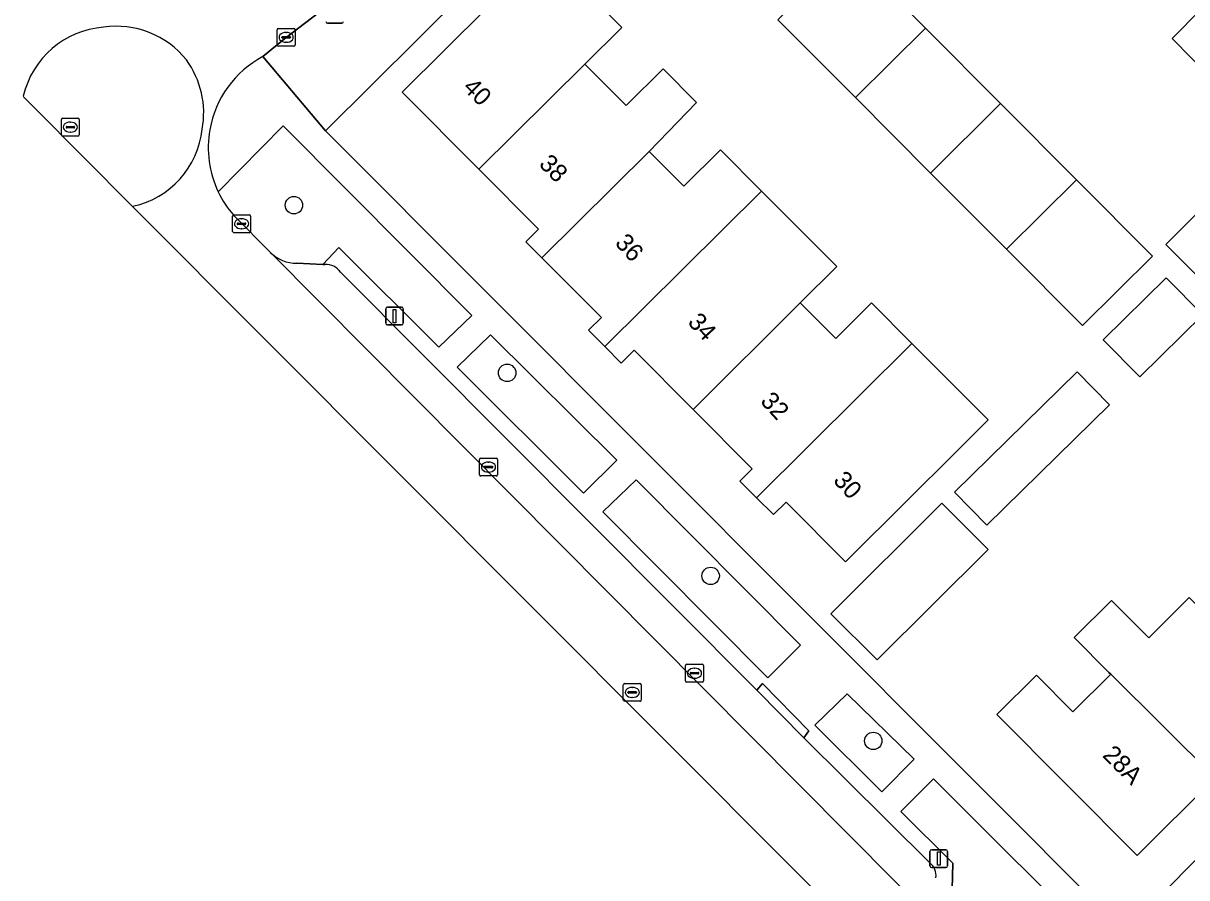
# Model space of a CAD drawing. Extents: x 159960 to 160866, y 382700 to 383354.
# Drawn here: x 160026.9 to 160092.2, y 383109.3 to 383157.2 of the extents above; entities that cross this region are included whole.
import ezdxf

# ---------------------------------------------------------------- set-up
doc = ezdxf.new("R2010")
doc.units = 0
for name, color, linetype in [('IMGEO_Boom', 7, 'Continuous'), ('IMGEO_Erf', 7, 'Continuous'), ('IMGEO_Groenvoorziening', 7, 'Continuous'), ('IMGEO_Haag', 7, 'Continuous'), ('IMGEO_Kolk', 7, 'Continuous'), ('IMGEO_Lichtmast', 7, 'Continuous'), ('IMGEO_Pand', 7, 'Continuous'), ('IMGEO_Pand_nummerreeks', 7, 'Continuous'), ('IMGEO_Parkeervlak_open', 7, 'Continuous'), ('IMGEO_Rijbaan_lokaal_open', 7, 'Continuous'), ('IMGEO_Rioolput', 7, 'Continuous'), ('IMGEO_Voetpad_open', 7, 'Continuous')]:
    doc.layers.add(name, color=color, linetype=linetype)

msp = doc.modelspace()

# ---------------------------------------------------------------- linework, layer by layer
at = {"layer": 'IMGEO_Boom'}
for centre in [(160042.113, 383147.006), (160054.074, 383137.6), (160065.489, 383126.208), (160074.612, 383116.95)]:
    msp.add_circle(centre, 0.489, dxfattribs=at)
at = {"layer": 'IMGEO_Erf'}
for points in [[(160139.659, 383226.049), (160069.776, 383173.027), (160054.98, 383162.099), (160054.318, 383161.568), (160043.886, 383151.186), (160088.71, 383106.25), (160113.509, 383131.154)], [(160058.261, 383159.221), (160060.513, 383156.97), (160058.428, 383154.924), (160060.746, 383152.595), (160062.821, 383154.661), (160064.698, 383152.776), (160062.038, 383150.026), (160063.987, 383148.069), (160066.04, 383150.113), (160068.34, 383147.802), (160070.143, 383145.991), (160072.561, 383143.562), (160070.52, 383141.529), (160072.515, 383139.524), (160074.519, 383141.519), (160076.778, 383139.249), (160078.581, 383137.439), (160081.055, 383134.955), (160079.051, 383132.959), (160076.604, 383130.522), (160073.06, 383126.994), (160069.719, 383130.35), (160069.01, 383129.644), (160068.071, 383130.587), (160067.133, 383131.53), (160067.816, 383132.211), (160064.503, 383135.539), (160061.192, 383138.864), (160060.477, 383138.151), (160059.561, 383139.071), (160058.646, 383139.99), (160059.361, 383140.701), (160056.028, 383144.048), (160055.121, 383144.96), (160055.83, 383145.666), (160052.491, 383149.02), (160048.19, 383153.34), (160055.334, 383160.453)], [(160093.687, 383114.772), (160089.418, 383110.522), (160081.549, 383118.426), (160083.761, 383120.628), (160085.808, 383118.572), (160087.937, 383120.691), (160087.834, 383120.793), (160085.889, 383122.747), (160087.979, 383124.827), (160090.066, 383122.732), (160092.333, 383124.989)]]:
    msp.add_lwpolyline(points, dxfattribs=at)
for points in [[(160081.75, 383152.71), (160086.01, 383148.432), (160090.268, 383144.155), (160086.349, 383140.253), (160082.089, 383144.532), (160077.831, 383148.809), (160073.613, 383153.046), (160069.263, 383157.415), (160073.183, 383161.316), (160077.534, 383156.945)], [(160096.648, 383157.205), (160095.205, 383155.759), (160093.575, 383154.125), (160091.378, 383156.358), (160092.979, 383157.981), (160094.421, 383159.426)], [(160094.895, 383140.918), (160091.019, 383144.81), (160095.257, 383149.029), (160099.132, 383145.136)], [(160089.562, 383137.369), (160087.514, 383139.449), (160091.049, 383142.93), (160093.097, 383140.85)], [(160080.982, 383129.059), (160079.165, 383130.912), (160086.046, 383137.657), (160087.863, 383135.804)], [(160074.825, 383121.489), (160072.238, 383124.087), (160078.463, 383130.285), (160081.05, 383127.686)]]:
    msp.add_lwpolyline(points, close=True, dxfattribs=at)
at = {"layer": 'IMGEO_Groenvoorziening'}
for points in [[(160042.275, 383143.756), (160043.734, 383143.677), (160044.63, 383144.624), (160050.249, 383139.036), (160052.096, 383140.815), (160041.52, 383151.467), (160037.872, 383147.752)], [(160038.73, 383146.44), (160040.791, 383144.352)]]:
    msp.add_lwpolyline(points, dxfattribs=at)
for points in [[(160058.354, 383130.857), (160060.224, 383132.693), (160053.139, 383139.74), (160051.271, 383137.917)], [(160068.703, 383120.487), (160070.524, 383122.315), (160061.305, 383131.596), (160059.437, 383129.797)], [(160075.088, 383114.1), (160076.913, 383115.93), (160073.142, 383119.585), (160071.337, 383117.827)], [(160085.806, 383103.368), (160087.64, 383105.192), (160077.986, 383114.813), (160076.153, 383112.991), (160079.082, 383110.082), (160078.995, 383107.154), (160081.385, 383104.872), (160083.558, 383103.574)]]:
    msp.add_lwpolyline(points, close=True, dxfattribs=at)
for centre, radius, start, end in [((160043.081, 383150.222), 5.765, 205.36893, 220.99751), ((160042.245, 383145.826), 2.071, 225.40164, 270.83587)]:
    msp.add_arc(centre, radius, start, end, dxfattribs=at)
at = {"layer": 'IMGEO_Haag'}
for points in [[(160058.354, 383130.857), (160060.224, 383132.693), (160053.139, 383139.74), (160051.271, 383137.917)], [(160068.703, 383120.487), (160070.524, 383122.315), (160061.305, 383131.596), (160059.437, 383129.797)], [(160075.088, 383114.1), (160076.913, 383115.93), (160073.142, 383119.585), (160071.337, 383117.827)]]:
    msp.add_lwpolyline(points, close=True, dxfattribs=at)
at = {"layer": 'IMGEO_Kolk'}
for p, q in [((160041.179, 383155.999), (160041.179, 383156.851)), ((160041.254, 383156.925), (160042.106, 383156.925)), ((160042.18, 383156.851), (160042.18, 383155.999)), ((160041.438, 383156.419), (160041.438, 383156.431)), ((160041.876, 383156.382), (160041.478, 383156.382)), ((160041.481, 383156.468), (160041.879, 383156.468)), ((160041.667, 383156.705), (160041.692, 383156.705)), ((160041.922, 383156.431), (160041.922, 383156.419)), ((160042.106, 383155.925), (160041.254, 383155.925)), ((160041.69, 383156.145), (160041.665, 383156.145)), ((160038.677, 383145.537), (160038.677, 383146.389)), ((160038.752, 383146.463), (160039.604, 383146.463)), ((160039.678, 383146.389), (160039.678, 383145.537)), ((160038.936, 383145.957), (160038.936, 383145.969)), ((160039.374, 383145.92), (160038.976, 383145.92)), ((160038.979, 383146.006), (160039.377, 383146.006)), ((160039.165, 383146.243), (160039.19, 383146.243)), ((160039.42, 383145.969), (160039.42, 383145.957)), ((160039.604, 383145.463), (160038.752, 383145.463)), ((160039.188, 383145.683), (160039.163, 383145.683)), ((160052.528, 383131.886), (160052.528, 383132.738)), ((160052.603, 383132.812), (160053.455, 383132.812)), ((160053.529, 383132.738), (160053.529, 383131.886)), ((160052.787, 383132.306), (160052.787, 383132.318)), ((160053.225, 383132.269), (160052.827, 383132.269)), ((160052.83, 383132.355), (160053.228, 383132.355)), ((160053.039, 383132.032), (160053.014, 383132.032)), ((160053.016, 383132.592), (160053.041, 383132.592)), ((160053.271, 383132.318), (160053.271, 383132.306)), ((160053.455, 383131.812), (160052.603, 383131.812)), ((160064.082, 383120.32), (160064.082, 383121.172)), ((160064.157, 383121.246), (160065.009, 383121.246)), ((160064.57, 383121.026), (160064.595, 383121.026)), ((160065.083, 383121.172), (160065.083, 383120.32)), ((160064.341, 383120.74), (160064.341, 383120.752)), ((160064.779, 383120.703), (160064.381, 383120.703)), ((160064.384, 383120.789), (160064.782, 383120.789)), ((160064.593, 383120.466), (160064.568, 383120.466)), ((160064.825, 383120.752), (160064.825, 383120.74)), ((160065.009, 383120.246), (160064.157, 383120.246))]:
    msp.add_line(p, q, dxfattribs=at)
for points in [[(160041.179, 383155.999), (160041.179, 383156.851)], [(160041.254, 383156.925), (160042.106, 383156.925)], [(160042.18, 383156.851), (160042.18, 383155.999)], [(160042.106, 383155.925), (160041.254, 383155.925)], [(160038.677, 383145.537), (160038.677, 383146.389)], [(160038.752, 383146.463), (160039.604, 383146.463)], [(160039.678, 383146.389), (160039.678, 383145.537)], [(160039.604, 383145.463), (160038.752, 383145.463)], [(160052.528, 383131.886), (160052.528, 383132.738)], [(160052.603, 383132.812), (160053.455, 383132.812)], [(160053.529, 383132.738), (160053.529, 383131.886)], [(160053.455, 383131.812), (160052.603, 383131.812)], [(160064.082, 383120.32), (160064.082, 383121.172)], [(160064.157, 383121.246), (160065.009, 383121.246)], [(160065.083, 383121.172), (160065.083, 383120.32)], [(160065.009, 383120.246), (160064.157, 383120.246)]]:
    msp.add_lwpolyline(points, dxfattribs=at)
for centre, radius, start, end in [((160041.256, 383156.849), 0.0765, 91.55205, 178.44795), ((160041.256, 383156.849), 0.0765, 91.55205, 178.44795), ((160042.104, 383156.849), 0.0765, 1.55205, 88.44795), ((160042.104, 383156.849), 0.0765, 1.55205, 88.44795), ((160041.478, 383156.428), 0.0403, 85.87752, 175.75265), ((160041.475, 383156.418), 0.0366, 178.93798, 274.71019), ((160041.879, 383156.425), 0.043, 264.86636, 352.45326), ((160041.883, 383156.43), 0.0386, 1.73085, 96.63898), ((160041.256, 383156.001), 0.0765, 181.55205, 268.44795), ((160041.256, 383156.001), 0.0765, 181.55205, 268.44795), ((160042.104, 383156.001), 0.0765, 271.55205, 358.44795), ((160042.104, 383156.001), 0.0765, 271.55205, 358.44795), ((160038.754, 383146.387), 0.0765, 91.55205, 178.44795), ((160038.754, 383146.387), 0.0765, 91.55205, 178.44795), ((160039.602, 383146.387), 0.0765, 1.55205, 88.44795), ((160039.602, 383146.387), 0.0765, 1.55205, 88.44795), ((160038.976, 383145.966), 0.0403, 85.87752, 175.75265), ((160038.973, 383145.956), 0.0366, 178.93798, 274.71019), ((160039.377, 383145.963), 0.043, 264.86636, 352.45326), ((160039.381, 383145.968), 0.0386, 1.73085, 96.63898), ((160038.754, 383145.539), 0.0765, 181.55205, 268.44795), ((160038.754, 383145.539), 0.0765, 181.55205, 268.44795), ((160039.602, 383145.539), 0.0765, 271.55205, 358.44795), ((160039.602, 383145.539), 0.0765, 271.55205, 358.44795), ((160052.605, 383132.736), 0.0765, 91.55205, 178.44795), ((160052.605, 383132.736), 0.0765, 91.55205, 178.44795), ((160053.453, 383132.736), 0.0765, 1.55205, 88.44795), ((160053.453, 383132.736), 0.0765, 1.55205, 88.44795), ((160052.827, 383132.315), 0.0403, 85.87752, 175.75265), ((160052.824, 383132.305), 0.0366, 178.93798, 274.71019), ((160053.228, 383132.312), 0.043, 264.86636, 352.45326), ((160053.232, 383132.317), 0.0386, 1.73085, 96.63898), ((160052.605, 383131.888), 0.0765, 181.55205, 268.44795), ((160052.605, 383131.888), 0.0765, 181.55205, 268.44795), ((160053.453, 383131.888), 0.0765, 271.55205, 358.44795), ((160053.453, 383131.888), 0.0765, 271.55205, 358.44795), ((160064.159, 383121.17), 0.0765, 91.55205, 178.44795), ((160064.159, 383121.17), 0.0765, 91.55205, 178.44795), ((160065.007, 383121.17), 0.0765, 1.55205, 88.44795), ((160065.007, 383121.17), 0.0765, 1.55205, 88.44795), ((160064.159, 383120.322), 0.0765, 181.55205, 268.44795), ((160064.159, 383120.322), 0.0765, 181.55205, 268.44795), ((160064.381, 383120.749), 0.0403, 85.87752, 175.75265), ((160064.378, 383120.739), 0.0366, 178.93798, 274.71019), ((160064.782, 383120.746), 0.043, 264.86636, 352.45326), ((160064.786, 383120.751), 0.0386, 1.73085, 96.63898), ((160065.007, 383120.322), 0.0765, 271.55205, 358.44795), ((160065.007, 383120.322), 0.0765, 271.55205, 358.44795)]:
    msp.add_arc(centre, radius, start, end, dxfattribs=at)
for centre, major_axis, ratio, start_param, end_param in [((160041.666, 383156.425), (-0.387, 0.002), 0.722429, 4.712389, 7.853982), ((160041.691, 383156.425), (-0.39, 0.002), 0.717154, 1.570796, 4.712389), ((160039.164, 383145.963), (-0.387, 0.002), 0.722429, 4.712389, 7.853982), ((160039.189, 383145.963), (-0.39, 0.002), 0.717154, 1.570796, 4.712389), ((160053.015, 383132.312), (-0.387, 0.002), 0.722429, 4.712389, 7.853982), ((160053.04, 383132.312), (-0.39, 0.002), 0.717154, 1.570796, 4.712389), ((160064.569, 383120.746), (-0.387, 0.002), 0.722429, 4.712389, 7.853982), ((160064.594, 383120.746), (-0.39, 0.002), 0.717154, 1.570796, 4.712389)]:
    msp.add_ellipse(centre, major_axis=major_axis, ratio=ratio, start_param=start_param, end_param=end_param, dxfattribs=at)
at = {"layer": 'IMGEO_Lichtmast'}
for p, q in [((160044.793, 383157.214), (160044.003, 383157.214)), ((160044.003, 383157.214), (160044.793, 383157.214)), ((160047.261, 383140.388), (160047.261, 383141.188)), ((160047.261, 383141.188), (160047.261, 383140.388)), ((160047.361, 383141.288), (160048.151, 383141.288)), ((160048.151, 383141.288), (160047.361, 383141.288)), ((160048.251, 383141.188), (160048.251, 383140.388)), ((160048.251, 383140.388), (160048.251, 383141.188)), ((160048.151, 383140.288), (160047.361, 383140.288)), ((160047.361, 383140.288), (160048.151, 383140.288)), ((160077.788, 383109.944), (160077.788, 383110.744)), ((160077.788, 383110.744), (160077.788, 383109.944)), ((160077.888, 383110.844), (160078.678, 383110.844)), ((160078.678, 383110.844), (160077.888, 383110.844)), ((160078.778, 383110.744), (160078.778, 383109.944)), ((160078.778, 383109.944), (160078.778, 383110.744)), ((160078.678, 383109.844), (160077.888, 383109.844)), ((160077.888, 383109.844), (160078.678, 383109.844))]:
    msp.add_line(p, q, dxfattribs=at)
for points in [[(160047.681, 383141.163), (160047.831, 383141.163), (160047.831, 383140.413), (160047.681, 383140.413), (160047.681, 383141.163)], [(160078.208, 383110.719), (160078.358, 383110.719), (160078.358, 383109.969), (160078.208, 383109.969), (160078.208, 383110.719)]]:
    msp.add_lwpolyline(points, dxfattribs=at)
for centre, start, end in [((160044.003, 383157.314), 180, 270), ((160044.003, 383157.314), 180, 270), ((160044.793, 383157.314), 270, 0), ((160044.793, 383157.314), 270, 0), ((160047.361, 383141.188), 90, 180), ((160047.361, 383141.188), 90, 180), ((160048.151, 383141.188), 0, 90), ((160048.151, 383141.188), 360, 90), ((160047.361, 383140.388), 180, 270), ((160047.361, 383140.388), 180, 270), ((160048.151, 383140.388), 270, 0), ((160048.151, 383140.388), 270, 0), ((160077.888, 383110.744), 90, 180), ((160077.888, 383110.744), 90, 180), ((160078.678, 383110.744), 0, 90), ((160078.678, 383110.744), 360, 90), ((160077.888, 383109.944), 180, 270), ((160077.888, 383109.944), 180, 270), ((160078.678, 383109.944), 270, 0), ((160078.678, 383109.944), 270, 0)]:
    msp.add_arc(centre, 0.1, start, end, dxfattribs=at)
at = {"layer": 'IMGEO_Pand'}
for points in [[(160052.491, 383149.02), (160058.428, 383154.924), (160060.513, 383156.97), (160058.261, 383159.221), (160056.188, 383161.303), (160055.334, 383160.453), (160048.19, 383153.34)], [(160073.613, 383153.046), (160077.534, 383156.945), (160073.183, 383161.316), (160069.263, 383157.415)], [(160092.979, 383157.981), (160091.378, 383156.358), (160093.575, 383154.125), (160095.205, 383155.759)], [(160081.75, 383152.71), (160077.534, 383156.945), (160073.613, 383153.046), (160077.831, 383148.809)], [(160062.038, 383150.026), (160064.698, 383152.776), (160062.821, 383154.661), (160060.746, 383152.595), (160058.428, 383154.924), (160052.491, 383149.02), (160055.83, 383145.666), (160055.121, 383144.96), (160056.028, 383144.048)], [(160082.089, 383144.532), (160086.01, 383148.432), (160081.75, 383152.71), (160077.831, 383148.809)], [(160062.038, 383150.026), (160056.028, 383144.048), (160059.361, 383140.701), (160058.646, 383139.99), (160059.561, 383139.071), (160068.34, 383147.802), (160066.04, 383150.113), (160063.987, 383148.069)], [(160095.257, 383149.029), (160091.019, 383144.81), (160094.895, 383140.918), (160099.132, 383145.136)], [(160082.089, 383144.532), (160086.349, 383140.253), (160090.268, 383144.155), (160086.01, 383148.432)], [(160059.561, 383139.071), (160060.477, 383138.151), (160061.192, 383138.864), (160064.503, 383135.539), (160070.52, 383141.529), (160072.561, 383143.562), (160070.143, 383145.991), (160068.34, 383147.802)], [(160089.562, 383137.369), (160093.097, 383140.85), (160091.049, 383142.93), (160087.514, 383139.449)], [(160076.778, 383139.249), (160074.519, 383141.519), (160072.515, 383139.524), (160070.52, 383141.529), (160064.503, 383135.539), (160067.816, 383132.211), (160067.133, 383131.53), (160068.071, 383130.587)], [(160078.581, 383137.439), (160076.778, 383139.249), (160068.071, 383130.587), (160069.01, 383129.644), (160069.719, 383130.35), (160073.06, 383126.994), (160076.604, 383130.522), (160079.051, 383132.959), (160081.055, 383134.955)], [(160080.982, 383129.059), (160087.863, 383135.804), (160086.046, 383137.657), (160079.165, 383130.912)], [(160074.825, 383121.489), (160081.05, 383127.686), (160078.463, 383130.285), (160072.238, 383124.087)], [(160092.333, 383124.989), (160090.066, 383122.732), (160087.979, 383124.827), (160085.889, 383122.747), (160087.834, 383120.793), (160087.937, 383120.691), (160093.786, 383114.871), (160093.687, 383114.772), (160094.371, 383114.085), (160095.408, 383115.117), (160094.732, 383115.796), (160098.138, 383119.187)], [(160087.937, 383120.691), (160085.808, 383118.572), (160083.761, 383120.628), (160081.549, 383118.426), (160089.418, 383110.522), (160093.687, 383114.772), (160093.786, 383114.871)]]:
    msp.add_lwpolyline(points, close=True, dxfattribs=at)
at = {"layer": 'IMGEO_Parkeervlak_open'}
for points in [[(160040.791, 383144.352), (160078.584, 383106.298)], [(160043.848, 383143.67), (160043.734, 383143.677), (160042.275, 383143.756)], [(160077.778, 383110.114), (160070.719, 383117.119), (160068.073, 383119.8), (160044.728, 383143.24)]]:
    msp.add_lwpolyline(points, dxfattribs=at)
for centre, radius, start, end in [((160042.245, 383145.826), 2.071, 225.40164, 270.83587), ((160043.944, 383142.751), 0.924, 31.9576, 95.95877), ((160077.213, 383109.384), 0.923, 352.96437, 52.2464)]:
    msp.add_arc(centre, radius, start, end, dxfattribs=at)
at = {"layer": 'IMGEO_Rijbaan_lokaal_open'}
for points in [[(160040.37, 383155.349), (160041.68, 383156.425), (160044.201, 383158.337), (160040.459, 383163.171), (160034.222, 383158.444)], [(160026.926, 383153.096), (160027.541, 383152.479), (160033.061, 383146.941)], [(160033.061, 383146.941), (160077.721, 383102.136)], [(160077.721, 383102.136), (160077.733, 383102.149), (160080.261, 383104.702), (160078.584, 383106.298), (160040.791, 383144.352), (160038.73, 383146.44)]]:
    msp.add_lwpolyline(points, dxfattribs=at)
for centre, radius, start, end in [((160031.836, 383151.976), 5.036, 94.55524, 166.82939), ((160031.836, 383151.976), 5.036, 94.55524, 166.82939), ((160032.146, 383152.003), 5.045, 38.76166, 98.09573), ((160032.146, 383152.003), 5.045, 38.76166, 98.09573), ((160032.015, 383152.185), 5.038, 349.58416, 36.20906), ((160032.015, 383152.185), 5.038, 349.58416, 36.20906), ((160043.104, 383150.242), 5.793, 118.16108, 170.05672), ((160032.016, 383151.813), 4.983, 282.40032, 353.7893), ((160032.016, 383151.813), 4.983, 282.40032, 353.7893), ((160043.112, 383150.241), 5.801, 170.06314, 205.40565), ((160043.081, 383150.222), 5.765, 205.36893, 220.99751), ((160032.093, 383152.187), 5.334, 280.45081, 280.72643), ((160032.093, 383152.187), 5.334, 280.45081, 280.72643)]:
    msp.add_arc(centre, radius, start, end, dxfattribs=at)
at = {"layer": 'IMGEO_Rioolput'}
for p, q in [((160029.075, 383150.96), (160029.075, 383151.812)), ((160029.15, 383151.886), (160030.002, 383151.886)), ((160029.563, 383151.666), (160029.588, 383151.666)), ((160030.076, 383151.812), (160030.076, 383150.96)), ((160029.334, 383151.38), (160029.334, 383151.392)), ((160029.772, 383151.343), (160029.374, 383151.343)), ((160029.377, 383151.429), (160029.775, 383151.429)), ((160029.586, 383151.106), (160029.561, 383151.106)), ((160029.818, 383151.392), (160029.818, 383151.38)), ((160030.002, 383150.886), (160029.15, 383150.886)), ((160060.592, 383119.243), (160060.592, 383120.095)), ((160060.667, 383120.169), (160061.519, 383120.169)), ((160060.851, 383119.663), (160060.851, 383119.675)), ((160061.289, 383119.626), (160060.891, 383119.626)), ((160060.894, 383119.712), (160061.292, 383119.712)), ((160061.08, 383119.949), (160061.105, 383119.949)), ((160061.335, 383119.675), (160061.335, 383119.663)), ((160061.593, 383120.095), (160061.593, 383119.243)), ((160061.519, 383119.169), (160060.667, 383119.169)), ((160061.103, 383119.389), (160061.078, 383119.389))]:
    msp.add_line(p, q, dxfattribs=at)
for points in [[(160029.075, 383150.96), (160029.075, 383151.812)], [(160029.15, 383151.886), (160030.002, 383151.886)], [(160030.076, 383151.812), (160030.076, 383150.96)], [(160030.002, 383150.886), (160029.15, 383150.886)], [(160060.592, 383119.243), (160060.592, 383120.095)], [(160060.667, 383120.169), (160061.519, 383120.169)], [(160061.593, 383120.095), (160061.593, 383119.243)], [(160061.519, 383119.169), (160060.667, 383119.169)]]:
    msp.add_lwpolyline(points, dxfattribs=at)
for centre, radius, start, end in [((160029.152, 383151.81), 0.0765, 91.55205, 178.44795), ((160029.152, 383151.81), 0.0765, 91.55205, 178.44795), ((160030, 383151.81), 0.0765, 1.55205, 88.44795), ((160030, 383151.81), 0.0765, 1.55205, 88.44795), ((160029.152, 383150.962), 0.0765, 181.55205, 268.44795), ((160029.152, 383150.962), 0.0765, 181.55205, 268.44795), ((160029.374, 383151.389), 0.0403, 85.87752, 175.75265), ((160029.371, 383151.379), 0.0366, 178.93798, 274.71019), ((160029.775, 383151.386), 0.043, 264.86636, 352.45326), ((160029.779, 383151.391), 0.0386, 1.73085, 96.63898), ((160030, 383150.962), 0.0765, 271.55205, 358.44795), ((160030, 383150.962), 0.0765, 271.55205, 358.44795), ((160060.669, 383120.093), 0.0765, 91.55205, 178.44795), ((160060.669, 383120.093), 0.0765, 91.55205, 178.44795), ((160060.891, 383119.672), 0.0403, 85.87752, 175.75265), ((160060.888, 383119.662), 0.0366, 178.93798, 274.71019), ((160061.292, 383119.669), 0.043, 264.86636, 352.45326), ((160061.296, 383119.674), 0.0386, 1.73085, 96.63898), ((160061.517, 383120.093), 0.0765, 1.55205, 88.44795), ((160061.517, 383120.093), 0.0765, 1.55205, 88.44795), ((160060.669, 383119.245), 0.0765, 181.55205, 268.44795), ((160060.669, 383119.245), 0.0765, 181.55205, 268.44795), ((160061.517, 383119.245), 0.0765, 271.55205, 358.44795), ((160061.517, 383119.245), 0.0765, 271.55205, 358.44795)]:
    msp.add_arc(centre, radius, start, end, dxfattribs=at)
for centre, major_axis, ratio, start_param, end_param in [((160029.562, 383151.386), (-0.387, 0.002), 0.722429, 4.712389, 7.853982), ((160029.587, 383151.386), (-0.39, 0.002), 0.717154, 1.570796, 4.712389), ((160061.079, 383119.669), (-0.387, 0.002), 0.722429, 4.712389, 7.853982), ((160061.104, 383119.669), (-0.39, 0.002), 0.717154, 1.570796, 4.712389)]:
    msp.add_ellipse(centre, major_axis=major_axis, ratio=ratio, start_param=start_param, end_param=end_param, dxfattribs=at)
at = {"layer": 'IMGEO_Voetpad_open'}
for points in [[(160044.201, 383158.337), (160041.68, 383156.425), (160040.37, 383155.349), (160043.886, 383151.186), (160054.318, 383161.568)], [(160202.687, 383098.112), (160198.785, 383102.122), (160179.441, 383121.518), (160175.896, 383118.003), (160134.789, 383159.249), (160110.154, 383134.627), (160113.509, 383131.154), (160088.71, 383106.25), (160089.517, 383104.741), (160113.809, 383129.294)], [(160043.886, 383151.186), (160040.37, 383155.349)], [(160037.872, 383147.752), (160041.52, 383151.467), (160052.096, 383140.815), (160050.249, 383139.036), (160044.63, 383144.624), (160043.734, 383143.677), (160043.848, 383143.67)], [(160089.084, 383104.353), (160089.517, 383104.741), (160088.71, 383106.25), (160043.886, 383151.186)], [(160044.728, 383143.24), (160068.073, 383119.8), (160068.395, 383120.162), (160070.992, 383117.505), (160070.719, 383117.119), (160077.778, 383110.114)]]:
    msp.add_lwpolyline(points, dxfattribs=at)
for points in [[(160060.224, 383132.693), (160058.354, 383130.857), (160051.271, 383137.917), (160053.139, 383139.74)], [(160061.305, 383131.596), (160070.524, 383122.315), (160068.703, 383120.487), (160059.437, 383129.797)], [(160068.395, 383120.162), (160068.073, 383119.8), (160070.719, 383117.119), (160070.992, 383117.505)], [(160073.142, 383119.585), (160076.913, 383115.93), (160075.088, 383114.1), (160071.337, 383117.827)], [(160077.986, 383114.813), (160087.64, 383105.192), (160085.806, 383103.368), (160083.558, 383103.574), (160081.385, 383104.872), (160078.995, 383107.154), (160079.082, 383110.082), (160076.153, 383112.991)]]:
    msp.add_lwpolyline(points, close=True, dxfattribs=at)
for centre, radius, start, end in [((160043.104, 383150.242), 5.793, 118.16108, 170.05672), ((160043.112, 383150.241), 5.801, 170.06314, 205.40565), ((160043.944, 383142.751), 0.924, 31.9576, 95.95877), ((160077.213, 383109.384), 0.923, 352.96437, 52.2464)]:
    msp.add_arc(centre, radius, start, end, dxfattribs=at)

# ---------------------------------------------------------------- texts
at = {"layer": 'IMGEO_Pand_nummerreeks'}
for s, rotation, p in [('40', 314.87279, (160051.532, 383153.555)), ('38', 314.87279, (160055.806, 383149.262)), ('36', 312.58407, (160060.074, 383144.847)), ('34', 312.58407, (160064.155, 383140.407)), ('32', 312.58407, (160068.233, 383135.969)), ('30', 312.58201, (160072.318, 383131.525)), ('28A', 314.87384, (160087.421, 383116.1))]:
    msp.add_text(s, height=1, rotation=rotation, dxfattribs=at).set_placement(p)

doc.saveas('drawing.dxf')
